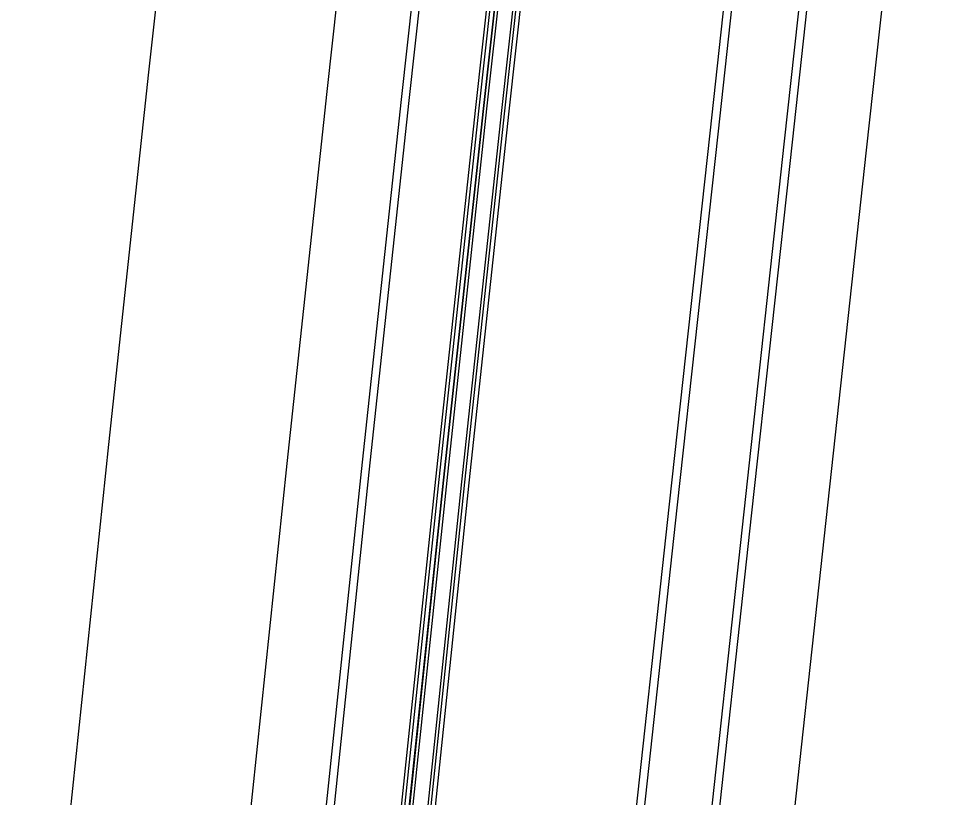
# Model space of a CAD drawing. Extents: x 1797478 to 1808916, y 246529 to 250952.
# Drawn here: x 1797744.7 to 1797806.5, y 248280.8 to 248332.9 of the extents above; entities that cross this region are included whole.
import ezdxf

# ---------------------------------------------------------------- set-up
doc = ezdxf.new("R2010")
doc.units = 0
for name, color, linetype in [('1', 7, 'Continuous'), ('DRAINAGE', 7, 'Continuous'), ('EDPV-LINE', 7, 'Continuous'), ('SHDR-UPAV', 7, 'Continuous')]:
    doc.layers.add(name, color=color, linetype=linetype)

msp = doc.modelspace()

# ---------------------------------------------------------------- linework, layer by layer
for points in [[(1797723.639, 248032.89), (1797725.877, 248055.508), (1797728.054, 248077.51), (1797728.338, 248080.386), (1797728.52, 248082.223), (1797730.8, 248105.265), (1797731.168, 248108.987), (1797733.262, 248130.143), (1797735.723, 248155.022), (1797737.211, 248170.058), (1797738.185, 248179.9), (1797740.647, 248204.779), (1797743.108, 248229.657), (1797745.579, 248254.563), (1797746.394, 248262.654), (1797747.524, 248273.76), (1797748.114, 248279.502), (1797750.722, 248304.434), (1797753.402, 248329.358), (1797756.154, 248354.274), (1797758.979, 248379.182), (1797761.876, 248404.081), (1797764.846, 248428.973), (1797767.888, 248453.855)], [(1797723.639, 248032.89), (1797725.877, 248055.508), (1797728.054, 248077.51), (1797728.338, 248080.386), (1797728.52, 248082.223), (1797730.8, 248105.265), (1797731.168, 248108.987), (1797733.262, 248130.143), (1797735.723, 248155.022), (1797737.211, 248170.058), (1797738.185, 248179.9), (1797740.647, 248204.779), (1797743.108, 248229.657), (1797745.579, 248254.563), (1797746.394, 248262.654), (1797747.524, 248273.76), (1797748.114, 248279.502), (1797750.722, 248304.434), (1797753.402, 248329.358), (1797756.154, 248354.274), (1797758.979, 248379.182), (1797761.876, 248404.081), (1797764.846, 248428.973), (1797767.888, 248453.855)], [(1797723.639, 248032.89), (1797725.877, 248055.508), (1797728.054, 248077.51), (1797728.338, 248080.386), (1797728.52, 248082.223), (1797730.8, 248105.265), (1797731.168, 248108.987), (1797733.262, 248130.143), (1797735.723, 248155.022), (1797737.211, 248170.058), (1797738.185, 248179.9), (1797740.647, 248204.779), (1797743.108, 248229.657), (1797745.579, 248254.563), (1797746.394, 248262.654), (1797747.524, 248273.76), (1797748.114, 248279.502), (1797750.722, 248304.434), (1797753.402, 248329.358), (1797756.154, 248354.274), (1797758.979, 248379.182), (1797761.876, 248404.081), (1797764.846, 248428.973), (1797767.888, 248453.855)], [(1797723.639, 248032.89), (1797725.877, 248055.508), (1797728.054, 248077.51), (1797728.338, 248080.386), (1797728.52, 248082.223), (1797730.8, 248105.265), (1797731.168, 248108.987), (1797733.262, 248130.143), (1797735.723, 248155.022), (1797737.211, 248170.058), (1797738.185, 248179.9), (1797740.647, 248204.779), (1797743.108, 248229.657), (1797745.579, 248254.563), (1797746.394, 248262.654), (1797747.524, 248273.76), (1797748.114, 248279.502), (1797750.722, 248304.434), (1797753.402, 248329.358), (1797756.154, 248354.274), (1797758.979, 248379.182), (1797761.876, 248404.081), (1797764.846, 248428.973), (1797767.888, 248453.855)], [(1797735.58, 248031.708), (1797737.818, 248054.326), (1797739.995, 248076.329), (1797740.28, 248079.205), (1797740.462, 248081.042), (1797742.742, 248104.083), (1797743.11, 248107.805), (1797745.203, 248128.962), (1797747.665, 248153.84), (1797749.153, 248168.877), (1797750.127, 248178.719), (1797752.588, 248203.597), (1797755.05, 248228.476), (1797757.519, 248253.367), (1797758.333, 248261.447), (1797759.462, 248272.537), (1797760.051, 248278.272), (1797762.655, 248303.169), (1797765.331, 248328.058), (1797768.08, 248352.939), (1797770.901, 248377.812), (1797773.794, 248402.677), (1797776.759, 248427.534), (1797779.797, 248452.381)], [(1797735.58, 248031.708), (1797737.818, 248054.326), (1797739.995, 248076.329), (1797740.28, 248079.205), (1797740.462, 248081.042), (1797742.742, 248104.083), (1797743.11, 248107.805), (1797745.203, 248128.962), (1797747.665, 248153.84), (1797749.153, 248168.877), (1797750.127, 248178.719), (1797752.588, 248203.597), (1797755.05, 248228.476), (1797757.519, 248253.367), (1797758.333, 248261.447), (1797759.462, 248272.537), (1797760.051, 248278.272), (1797762.655, 248303.169), (1797765.331, 248328.058), (1797768.08, 248352.939), (1797770.901, 248377.812), (1797773.794, 248402.677), (1797776.759, 248427.534), (1797779.797, 248452.381)], [(1797735.58, 248031.708), (1797737.818, 248054.326), (1797739.995, 248076.329), (1797740.28, 248079.205), (1797740.462, 248081.042), (1797742.742, 248104.083), (1797743.11, 248107.805), (1797745.203, 248128.962), (1797747.665, 248153.84), (1797749.153, 248168.877), (1797750.127, 248178.719), (1797752.588, 248203.597), (1797755.05, 248228.476), (1797757.519, 248253.367), (1797758.333, 248261.447), (1797759.462, 248272.537), (1797760.051, 248278.272), (1797762.655, 248303.169), (1797765.331, 248328.058), (1797768.08, 248352.939), (1797770.901, 248377.812), (1797773.794, 248402.677), (1797776.759, 248427.534), (1797779.797, 248452.381)], [(1797735.58, 248031.708), (1797737.818, 248054.326), (1797739.995, 248076.329), (1797740.28, 248079.205), (1797740.462, 248081.042), (1797742.742, 248104.083), (1797743.11, 248107.805), (1797745.203, 248128.962), (1797747.665, 248153.84), (1797749.153, 248168.877), (1797750.127, 248178.719), (1797752.588, 248203.597), (1797755.05, 248228.476), (1797757.519, 248253.367), (1797758.333, 248261.447), (1797759.462, 248272.537), (1797760.051, 248278.272), (1797762.655, 248303.169), (1797765.331, 248328.058), (1797768.08, 248352.939), (1797770.901, 248377.812), (1797773.794, 248402.677), (1797776.759, 248427.534), (1797779.797, 248452.381)], [(1797740.556, 248031.216), (1797742.794, 248053.834), (1797744.971, 248075.836), (1797745.256, 248078.712), (1797745.437, 248080.549), (1797747.717, 248103.591), (1797748.086, 248107.313), (1797750.179, 248128.469), (1797752.641, 248153.348), (1797754.129, 248168.384), (1797755.102, 248178.226), (1797757.564, 248203.105), (1797760.026, 248227.983), (1797762.495, 248252.869), (1797763.307, 248260.944), (1797764.436, 248272.027), (1797765.025, 248277.759), (1797767.627, 248302.641), (1797770.302, 248327.516), (1797773.049, 248352.383), (1797775.868, 248377.242), (1797778.759, 248402.092), (1797781.723, 248426.934), (1797784.759, 248451.767)], [(1797741.074, 248031.165), (1797743.312, 248053.783), (1797745.489, 248075.785), (1797745.774, 248078.661), (1797745.956, 248080.498), (1797748.236, 248103.54), (1797748.604, 248107.261), (1797750.697, 248128.418), (1797753.159, 248153.297), (1797754.647, 248168.333), (1797755.621, 248178.175), (1797758.082, 248203.054), (1797760.544, 248227.932), (1797763.013, 248252.817), (1797763.826, 248260.892), (1797764.954, 248271.974), (1797765.543, 248277.705), (1797768.145, 248302.586), (1797770.819, 248327.46), (1797773.566, 248352.325), (1797776.385, 248377.182), (1797779.277, 248402.031), (1797782.24, 248426.872), (1797785.276, 248451.703)], [(1797745.781, 248030.699), (1797748.019, 248053.317), (1797750.197, 248075.319), (1797750.481, 248078.195), (1797750.662, 248080.032), (1797752.938, 248103.074), (1797753.305, 248106.796), (1797755.395, 248127.953), (1797757.852, 248152.832), (1797759.337, 248167.869), (1797760.309, 248177.711), (1797762.766, 248202.59), (1797765.222, 248227.469), (1797767.686, 248252.349), (1797768.497, 248260.419), (1797769.624, 248271.496), (1797770.213, 248277.224), (1797772.814, 248302.091), (1797775.487, 248326.951), (1797778.232, 248351.803), (1797781.049, 248376.646), (1797783.939, 248401.482), (1797786.901, 248426.309), (1797789.935, 248451.127)], [(1797746.071, 248030.67), (1797748.309, 248053.288), (1797750.486, 248075.291), (1797750.77, 248078.167), (1797750.952, 248080.004), (1797753.232, 248103.045), (1797753.6, 248106.767), (1797755.694, 248127.924), (1797758.155, 248152.802), (1797759.643, 248167.839), (1797760.617, 248177.681), (1797763.079, 248202.559), (1797765.54, 248227.438), (1797768.009, 248252.316), (1797768.821, 248260.386), (1797769.948, 248271.463), (1797770.537, 248277.19), (1797773.138, 248302.057), (1797775.811, 248326.916), (1797778.556, 248351.766), (1797781.373, 248376.609), (1797784.263, 248401.444), (1797787.225, 248426.27), (1797790.259, 248451.087)], [(1797746.08, 248030.669), (1797748.318, 248053.287), (1797750.495, 248075.29), (1797750.779, 248078.166), (1797750.961, 248080.003), (1797753.236, 248103.045), (1797753.604, 248106.767), (1797755.693, 248127.924), (1797758.15, 248152.803), (1797759.635, 248167.84), (1797760.607, 248177.682), (1797763.064, 248202.561), (1797765.521, 248227.44), (1797767.984, 248252.319), (1797768.795, 248260.389), (1797769.923, 248271.465), (1797770.511, 248277.193), (1797773.112, 248302.059), (1797775.785, 248326.918), (1797778.53, 248351.769), (1797781.347, 248376.612), (1797784.237, 248401.447), (1797787.199, 248426.273), (1797790.233, 248451.09)], [(1797746.279, 248030.65), (1797748.517, 248053.268), (1797750.694, 248075.27), (1797750.979, 248078.146), (1797751.16, 248079.983), (1797753.44, 248103.025), (1797753.809, 248106.746), (1797755.902, 248127.903), (1797758.364, 248152.782), (1797759.852, 248167.818), (1797760.825, 248177.66), (1797763.287, 248202.539), (1797765.749, 248227.417), (1797768.217, 248252.296), (1797769.029, 248260.365), (1797770.157, 248271.441), (1797770.745, 248277.169), (1797773.346, 248302.035), (1797776.019, 248326.893), (1797778.764, 248351.743), (1797781.581, 248376.585), (1797784.471, 248401.419), (1797787.432, 248426.245), (1797790.466, 248451.061)], [(1797747.274, 248030.551), (1797749.512, 248053.169), (1797751.689, 248075.172), (1797751.974, 248078.048), (1797752.156, 248079.885), (1797754.436, 248102.926), (1797754.804, 248106.648), (1797756.897, 248127.805), (1797759.359, 248152.683), (1797760.847, 248167.72), (1797761.821, 248177.562), (1797764.282, 248202.44), (1797766.744, 248227.319), (1797769.212, 248252.196), (1797770.024, 248260.265), (1797771.151, 248271.339), (1797771.74, 248277.066), (1797774.34, 248301.929), (1797777.013, 248326.784), (1797779.758, 248351.632), (1797782.575, 248376.471), (1797785.464, 248401.302), (1797788.425, 248426.125), (1797791.459, 248450.939)], [(1797747.473, 248030.532), (1797749.711, 248053.149), (1797751.888, 248075.152), (1797752.173, 248078.028), (1797752.355, 248079.865), (1797754.635, 248102.906), (1797755.003, 248106.628), (1797757.096, 248127.785), (1797759.558, 248152.663), (1797761.046, 248167.7), (1797762.02, 248177.542), (1797764.481, 248202.42), (1797766.943, 248227.299), (1797769.411, 248252.176), (1797770.223, 248260.245), (1797771.35, 248271.319), (1797771.939, 248277.046), (1797774.539, 248301.908), (1797777.212, 248326.763), (1797779.956, 248351.61), (1797782.773, 248376.448), (1797785.662, 248401.279), (1797788.624, 248426.101), (1797791.657, 248450.914)], [(1797747.772, 248030.502), (1797750.01, 248053.12), (1797752.187, 248075.122), (1797752.471, 248077.998), (1797752.653, 248079.835), (1797754.933, 248102.877), (1797755.301, 248106.599), (1797757.395, 248127.755), (1797759.856, 248152.634), (1797761.344, 248167.67), (1797762.318, 248177.512), (1797764.78, 248202.391), (1797767.242, 248227.269), (1797769.709, 248252.146), (1797770.522, 248260.214), (1797771.649, 248271.288), (1797772.237, 248277.015), (1797774.837, 248301.876), (1797777.51, 248326.73), (1797780.254, 248351.576), (1797783.071, 248376.414), (1797785.96, 248401.244), (1797788.921, 248426.065), (1797791.955, 248450.877)], [(1797759.422, 248029.349), (1797761.66, 248051.967), (1797763.837, 248073.97), (1797764.122, 248076.846), (1797764.304, 248078.682), (1797766.584, 248101.724), (1797766.96, 248105.445), (1797769.265, 248126.581), (1797771.976, 248151.435), (1797773.615, 248166.456), (1797774.687, 248176.288), (1797777.398, 248201.142), (1797780.11, 248225.996), (1797782.819, 248250.833), (1797783.697, 248258.882), (1797784.902, 248269.931), (1797785.525, 248275.645), (1797788.231, 248300.456), (1797790.938, 248325.267), (1797793.644, 248350.077), (1797796.351, 248374.889), (1797799.057, 248399.701), (1797801.764, 248424.514), (1797804.472, 248449.328)], [(1797764.419, 248028.855), (1797766.657, 248051.473), (1797768.834, 248073.475), (1797769.118, 248076.351), (1797769.3, 248078.188), (1797771.58, 248101.23), (1797771.956, 248104.951), (1797774.262, 248126.086), (1797776.973, 248150.94), (1797778.611, 248165.962), (1797779.684, 248175.794), (1797782.395, 248200.648), (1797785.106, 248225.502), (1797787.815, 248250.332), (1797788.692, 248258.377), (1797789.896, 248269.419), (1797790.519, 248275.13), (1797793.224, 248299.927), (1797795.929, 248324.723), (1797798.634, 248349.519), (1797801.339, 248374.316), (1797804.044, 248399.113), (1797806.749, 248423.912), (1797809.454, 248448.712)], [(1797764.937, 248028.804), (1797767.175, 248051.421), (1797769.352, 248073.424), (1797769.637, 248076.3), (1797769.818, 248078.137), (1797772.098, 248101.178), (1797772.474, 248104.899), (1797774.78, 248126.035), (1797777.491, 248150.889), (1797779.13, 248165.911), (1797780.202, 248175.743), (1797782.913, 248200.597), (1797785.624, 248225.45), (1797788.333, 248250.28), (1797789.21, 248258.324), (1797790.415, 248269.366), (1797791.037, 248275.076), (1797793.742, 248299.872), (1797796.447, 248324.666), (1797799.151, 248349.461), (1797801.856, 248374.256), (1797804.561, 248399.052), (1797807.266, 248423.849), (1797809.971, 248448.648)], [(1797772.151, 248050.929), (1797774.328, 248072.932), (1797774.612, 248075.808), (1797774.794, 248077.644), (1797777.074, 248100.686), (1797777.45, 248104.407), (1797779.756, 248125.543), (1797782.467, 248150.397), (1797784.105, 248165.418), (1797785.178, 248175.25), (1797787.889, 248200.104), (1797790.6, 248224.958), (1797793.308, 248249.782), (1797794.185, 248257.821), (1797795.389, 248268.856), (1797796.011, 248274.564), (1797798.714, 248299.344), (1797801.417, 248324.125), (1797804.12, 248348.905), (1797806.823, 248373.685), (1797809.527, 248398.467), (1797812.23, 248423.25), (1797814.934, 248448.034)], [(1797772.151, 248050.929), (1797774.328, 248072.932), (1797774.612, 248075.808), (1797774.794, 248077.644), (1797777.074, 248100.686), (1797777.45, 248104.407), (1797779.756, 248125.543), (1797782.467, 248150.397), (1797784.105, 248165.418), (1797785.178, 248175.25), (1797787.889, 248200.104), (1797790.6, 248224.958), (1797793.308, 248249.782), (1797794.185, 248257.821), (1797795.389, 248268.856), (1797796.011, 248274.564), (1797798.714, 248299.344), (1797801.417, 248324.125), (1797804.12, 248348.905), (1797806.823, 248373.685), (1797809.527, 248398.467), (1797812.23, 248423.25), (1797814.934, 248448.034)], [(1797772.151, 248050.929), (1797774.328, 248072.932), (1797774.612, 248075.808), (1797774.794, 248077.644), (1797777.074, 248100.686), (1797777.45, 248104.407), (1797779.756, 248125.543), (1797782.467, 248150.397), (1797784.105, 248165.418), (1797785.178, 248175.25), (1797787.889, 248200.104), (1797790.6, 248224.958), (1797793.308, 248249.782), (1797794.185, 248257.821), (1797795.389, 248268.856), (1797796.011, 248274.564), (1797798.714, 248299.344), (1797801.417, 248324.125), (1797804.12, 248348.905), (1797806.823, 248373.685), (1797809.527, 248398.467), (1797812.23, 248423.25), (1797814.934, 248448.034)], [(1797772.151, 248050.929), (1797774.328, 248072.932), (1797774.612, 248075.808), (1797774.794, 248077.644), (1797777.074, 248100.686), (1797777.45, 248104.407), (1797779.756, 248125.543), (1797782.467, 248150.397), (1797784.105, 248165.418), (1797785.178, 248175.25), (1797787.889, 248200.104), (1797790.6, 248224.958), (1797793.308, 248249.782), (1797794.185, 248257.821), (1797795.389, 248268.856), (1797796.011, 248274.564), (1797798.714, 248299.344), (1797801.417, 248324.125), (1797804.12, 248348.905), (1797806.823, 248373.685), (1797809.527, 248398.467), (1797812.23, 248423.25), (1797814.934, 248448.034)], [(1797772.151, 248050.929), (1797774.328, 248072.932), (1797774.612, 248075.808), (1797774.794, 248077.644), (1797777.074, 248100.686), (1797777.45, 248104.407), (1797779.756, 248125.543), (1797782.467, 248150.397), (1797784.105, 248165.418), (1797785.178, 248175.25), (1797787.889, 248200.104), (1797790.6, 248224.958), (1797793.308, 248249.782), (1797794.185, 248257.821), (1797795.389, 248268.856), (1797796.011, 248274.564), (1797798.714, 248299.344), (1797801.417, 248324.125), (1797804.12, 248348.905), (1797806.823, 248373.685), (1797809.527, 248398.467), (1797812.23, 248423.25), (1797814.934, 248448.034)]]:
    msp.add_lwpolyline(points)
at = {"layer": '1'}
msp.add_lwpolyline([(1797723.639, 248032.89), (1797725.877, 248055.508), (1797728.054, 248077.51), (1797728.338, 248080.386), (1797728.52, 248082.223), (1797730.8, 248105.265), (1797731.168, 248108.987), (1797733.262, 248130.143), (1797735.723, 248155.022), (1797737.211, 248170.058), (1797738.185, 248179.9), (1797740.647, 248204.779), (1797743.108, 248229.657), (1797745.579, 248254.563), (1797746.394, 248262.654), (1797747.524, 248273.76), (1797748.114, 248279.502), (1797750.722, 248304.434), (1797753.402, 248329.358), (1797756.154, 248354.274), (1797758.979, 248379.182), (1797761.876, 248404.081), (1797764.846, 248428.973), (1797767.888, 248453.855)], dxfattribs=at)
at = {"layer": 'DRAINAGE'}
for points in [[(1797745.781, 248030.699), (1797748.019, 248053.317), (1797750.197, 248075.319), (1797750.481, 248078.195), (1797750.662, 248080.032), (1797752.938, 248103.074), (1797753.305, 248106.796), (1797755.395, 248127.953), (1797757.852, 248152.832), (1797759.337, 248167.869), (1797760.309, 248177.711), (1797762.766, 248202.59), (1797765.222, 248227.469), (1797767.686, 248252.349), (1797768.497, 248260.419), (1797769.624, 248271.496), (1797770.213, 248277.224), (1797772.814, 248302.091), (1797775.487, 248326.951), (1797778.232, 248351.803), (1797781.049, 248376.646), (1797783.939, 248401.482), (1797786.901, 248426.309), (1797789.935, 248451.127)], [(1797747.772, 248030.502), (1797750.01, 248053.12), (1797752.187, 248075.122), (1797752.471, 248077.998), (1797752.653, 248079.835), (1797754.933, 248102.877), (1797755.301, 248106.599), (1797757.395, 248127.755), (1797759.856, 248152.634), (1797761.344, 248167.67), (1797762.318, 248177.512), (1797764.78, 248202.391), (1797767.242, 248227.269), (1797769.709, 248252.146), (1797770.522, 248260.214), (1797771.649, 248271.288), (1797772.237, 248277.015), (1797774.837, 248301.876), (1797777.51, 248326.73), (1797780.254, 248351.576), (1797783.071, 248376.414), (1797785.96, 248401.244), (1797788.921, 248426.065), (1797791.955, 248450.877)]]:
    msp.add_lwpolyline(points, dxfattribs=at)
at = {"layer": 'EDPV-LINE'}
for points in [[(1797735.58, 248031.708), (1797737.818, 248054.326), (1797739.995, 248076.329), (1797740.28, 248079.205), (1797740.462, 248081.042), (1797742.742, 248104.083), (1797743.11, 248107.805), (1797745.203, 248128.962), (1797747.665, 248153.84), (1797749.153, 248168.877), (1797750.127, 248178.719), (1797752.588, 248203.597), (1797755.05, 248228.476), (1797757.519, 248253.367), (1797758.333, 248261.447), (1797759.462, 248272.537), (1797760.051, 248278.272), (1797762.655, 248303.169), (1797765.331, 248328.058), (1797768.08, 248352.939), (1797770.901, 248377.812), (1797773.794, 248402.677), (1797776.759, 248427.534), (1797779.797, 248452.381)], [(1797735.58, 248031.708), (1797737.818, 248054.326), (1797739.995, 248076.329), (1797740.28, 248079.205), (1797740.462, 248081.042), (1797742.742, 248104.083), (1797743.11, 248107.805), (1797745.203, 248128.962), (1797747.665, 248153.84), (1797749.153, 248168.877), (1797750.127, 248178.719), (1797752.588, 248203.597), (1797755.05, 248228.476), (1797757.519, 248253.367), (1797758.333, 248261.447), (1797759.462, 248272.537), (1797760.051, 248278.272), (1797762.655, 248303.169), (1797765.331, 248328.058), (1797768.08, 248352.939), (1797770.901, 248377.812), (1797773.794, 248402.677), (1797776.759, 248427.534), (1797779.797, 248452.381)], [(1797745.781, 248030.699), (1797748.019, 248053.317), (1797750.197, 248075.319), (1797750.481, 248078.195), (1797750.662, 248080.032), (1797752.938, 248103.074), (1797753.305, 248106.796), (1797755.395, 248127.953), (1797757.852, 248152.832), (1797759.337, 248167.869), (1797760.309, 248177.711), (1797762.766, 248202.59), (1797765.222, 248227.469), (1797767.686, 248252.349), (1797768.497, 248260.419), (1797769.624, 248271.496), (1797770.213, 248277.224), (1797772.814, 248302.091), (1797775.487, 248326.951), (1797778.232, 248351.803), (1797781.049, 248376.646), (1797783.939, 248401.482), (1797786.901, 248426.309), (1797789.935, 248451.127)], [(1797747.772, 248030.502), (1797750.01, 248053.12), (1797752.187, 248075.122), (1797752.471, 248077.998), (1797752.653, 248079.835), (1797754.933, 248102.877), (1797755.301, 248106.599), (1797757.395, 248127.755), (1797759.856, 248152.634), (1797761.344, 248167.67), (1797762.318, 248177.512), (1797764.78, 248202.391), (1797767.242, 248227.269), (1797769.709, 248252.146), (1797770.522, 248260.214), (1797771.649, 248271.288), (1797772.237, 248277.015), (1797774.837, 248301.876), (1797777.51, 248326.73), (1797780.254, 248351.576), (1797783.071, 248376.414), (1797785.96, 248401.244), (1797788.921, 248426.065), (1797791.955, 248450.877)], [(1797772.151, 248050.929), (1797774.328, 248072.932), (1797774.612, 248075.808), (1797774.794, 248077.644), (1797777.074, 248100.686), (1797777.45, 248104.407), (1797779.756, 248125.543), (1797782.467, 248150.397), (1797784.105, 248165.418), (1797785.178, 248175.25), (1797787.889, 248200.104), (1797790.6, 248224.958), (1797793.308, 248249.782), (1797794.185, 248257.821), (1797795.389, 248268.856), (1797796.011, 248274.564), (1797798.714, 248299.344), (1797801.417, 248324.125), (1797804.12, 248348.905), (1797806.823, 248373.685), (1797809.527, 248398.467), (1797812.23, 248423.25), (1797814.934, 248448.034)]]:
    msp.add_lwpolyline(points, dxfattribs=at)
at = {"layer": 'SHDR-UPAV'}
for points in [[(1797745.532, 248030.724), (1797747.77, 248053.342), (1797749.947, 248075.344), (1797750.231, 248078.22), (1797750.413, 248080.057), (1797752.693, 248103.099), (1797753.061, 248106.82), (1797755.155, 248127.977), (1797757.616, 248152.856), (1797759.104, 248167.892), (1797760.078, 248177.734), (1797762.54, 248202.613), (1797765.001, 248227.491), (1797767.47, 248252.37), (1797768.282, 248260.441), (1797769.409, 248271.518), (1797769.998, 248277.246), (1797772.599, 248302.114), (1797775.272, 248326.974), (1797778.018, 248351.827), (1797780.835, 248376.671), (1797783.725, 248401.507), (1797786.687, 248426.335), (1797789.721, 248451.153)], [(1797745.532, 248030.724), (1797747.77, 248053.342), (1797749.947, 248075.344), (1797750.231, 248078.22), (1797750.413, 248080.057), (1797752.693, 248103.099), (1797753.061, 248106.82), (1797755.155, 248127.977), (1797757.616, 248152.856), (1797759.104, 248167.892), (1797760.078, 248177.734), (1797762.54, 248202.613), (1797765.001, 248227.491), (1797767.47, 248252.37), (1797768.282, 248260.441), (1797769.409, 248271.518), (1797769.998, 248277.246), (1797772.599, 248302.114), (1797775.272, 248326.974), (1797778.018, 248351.827), (1797780.835, 248376.671), (1797783.725, 248401.507), (1797786.687, 248426.335), (1797789.721, 248451.153)], [(1797759.961, 248029.296), (1797762.199, 248051.914), (1797764.376, 248073.916), (1797764.661, 248076.792), (1797764.843, 248078.629), (1797767.123, 248101.671), (1797767.499, 248105.392), (1797769.804, 248126.527), (1797772.515, 248151.381), (1797774.154, 248166.403), (1797775.226, 248176.235), (1797777.938, 248201.089), (1797780.649, 248225.943), (1797783.358, 248250.779), (1797784.236, 248258.827), (1797785.441, 248269.876), (1797786.064, 248275.589), (1797788.77, 248300.399), (1797791.476, 248325.208), (1797794.182, 248350.017), (1797796.889, 248374.827), (1797799.595, 248399.637), (1797802.302, 248424.449), (1797805.009, 248449.262)], [(1797759.961, 248029.296), (1797762.199, 248051.914), (1797764.376, 248073.916), (1797764.661, 248076.792), (1797764.843, 248078.629), (1797767.123, 248101.671), (1797767.499, 248105.392), (1797769.804, 248126.527), (1797772.515, 248151.381), (1797774.154, 248166.403), (1797775.226, 248176.235), (1797777.938, 248201.089), (1797780.649, 248225.943), (1797783.358, 248250.779), (1797784.236, 248258.827), (1797785.441, 248269.876), (1797786.064, 248275.589), (1797788.77, 248300.399), (1797791.476, 248325.208), (1797794.182, 248350.017), (1797796.889, 248374.827), (1797799.595, 248399.637), (1797802.302, 248424.449), (1797805.009, 248449.262)]]:
    msp.add_lwpolyline(points, dxfattribs=at)

doc.saveas('drawing.dxf')
